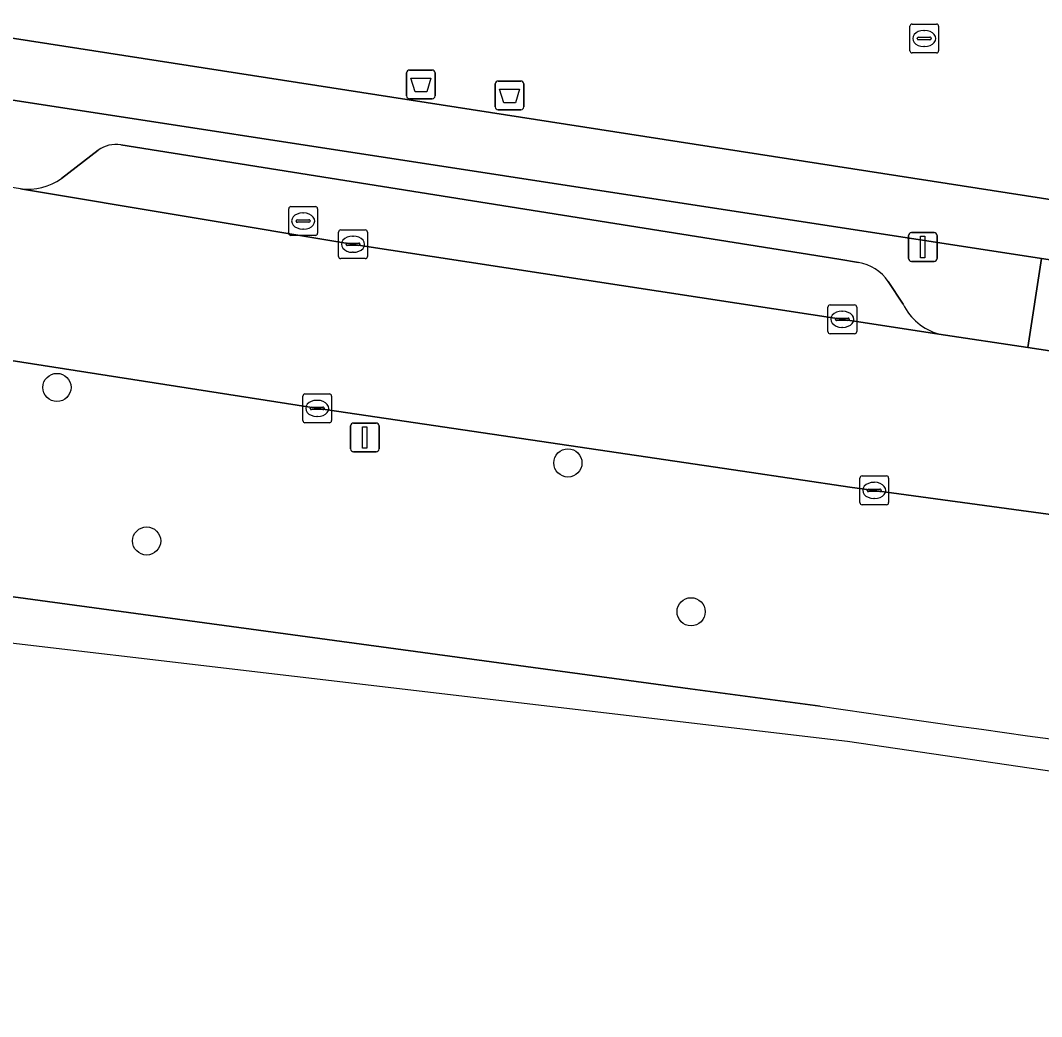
# Model space of a CAD drawing. Extents: x 162250 to 162661, y 380743 to 381606.
# Drawn here: x 162272.17 to 162307.67, y 380744 to 380778.64 of the extents above; entities that cross this region are included whole.
import ezdxf

# ---------------------------------------------------------------- set-up
doc = ezdxf.new("R2010")
doc.units = 0
for name, color, linetype in [('IMGEO_Afvalbak', 7, 'Continuous'), ('IMGEO_Berm_groen', 7, 'Continuous'), ('IMGEO_Berm_open', 7, 'Continuous'), ('IMGEO_Boom', 7, 'Continuous'), ('IMGEO_Brandkraan', 7, 'Continuous'), ('IMGEO_Fietspad_open', 7, 'Continuous'), ('IMGEO_Kolk', 7, 'Continuous'), ('IMGEO_Lichtmast', 7, 'Continuous'), ('IMGEO_Parkeervlak_open', 7, 'Continuous'), ('IMGEO_Rijbaan_lokaal_gesloten', 7, 'Continuous'), ('IMGEO_Rioolput', 7, 'Continuous'), ('IMGEO_Verkeersbordpaal', 7, 'Continuous'), ('IMGEO_Voetpad_open', 7, 'Continuous')]:
    doc.layers.add(name, color=color, linetype=linetype)

msp = doc.modelspace()

# ---------------------------------------------------------------- linework, layer by layer
at = {"layer": 'IMGEO_Afvalbak'}
for p, q in [((162285.591, 380776.011), (162285.591, 380776.811)), ((162285.591, 380776.811), (162285.591, 380776.011)), ((162285.691, 380776.911), (162286.481, 380776.911)), ((162286.481, 380776.911), (162285.691, 380776.911)), ((162286.581, 380776.811), (162286.581, 380776.011)), ((162286.581, 380776.011), (162286.581, 380776.811)), ((162288.674, 380775.629), (162288.674, 380776.429)), ((162288.674, 380776.429), (162288.674, 380775.629)), ((162288.774, 380776.529), (162289.564, 380776.529)), ((162289.564, 380776.529), (162288.774, 380776.529)), ((162289.664, 380776.429), (162289.664, 380775.629)), ((162289.664, 380775.629), (162289.664, 380776.429)), ((162286.481, 380775.911), (162285.691, 380775.911)), ((162285.691, 380775.911), (162286.481, 380775.911)), ((162289.564, 380775.529), (162288.774, 380775.529)), ((162288.774, 380775.529), (162289.564, 380775.529))]:
    msp.add_line(p, q, dxfattribs=at)
for points in [[(162285.734, 380776.625), (162286.438, 380776.625), (162286.289, 380776.155), (162285.883, 380776.155), (162285.734, 380776.625)], [(162288.817, 380776.243), (162289.521, 380776.243), (162289.372, 380775.773), (162288.966, 380775.773), (162288.817, 380776.243)]]:
    msp.add_lwpolyline(points, dxfattribs=at)
for centre, start, end in [((162285.691, 380776.811), 90, 180), ((162285.691, 380776.811), 90, 180), ((162286.481, 380776.811), 0, 90), ((162286.481, 380776.811), 360, 90), ((162288.774, 380776.429), 90, 180), ((162288.774, 380776.429), 90, 180), ((162289.564, 380776.429), 0, 90), ((162289.564, 380776.429), 360, 90), ((162285.691, 380776.011), 180, 270), ((162285.691, 380776.011), 180, 270), ((162286.481, 380776.011), 270, 0), ((162286.481, 380776.011), 270, 0), ((162288.774, 380775.629), 180, 270), ((162288.774, 380775.629), 180, 270), ((162289.564, 380775.629), 270, 0), ((162289.564, 380775.629), 270, 0)]:
    msp.add_arc(centre, 0.1, start, end, dxfattribs=at)
at = {"layer": 'IMGEO_Berm_groen'}
for points in [[(162340.445, 380757.542), (162336.426, 380757.992), (162317.845, 380760.071), (162310.873, 380761.062), (162301.002, 380762.412), (162297.264, 380762.965), (162282.522, 380765.144), (162269.09, 380767.235)], [(162268.069, 380759.118), (162295.452, 380755.397), (162299.969, 380754.792)]]:
    msp.add_lwpolyline(points, dxfattribs=at)
msp.add_arc((162438.72, 381705.13), 960.414, 261.693385, 263.238113, dxfattribs=at)
at = {"layer": 'IMGEO_Berm_open'}
for points in [[(162307.661, 380770.36), (162270.314, 380776.107)], [(162273.596, 380773.139), (162274.868, 380774.13)], [(162275.651, 380774.313), (162300.614, 380770.33), (162301.296, 380770.223)], [(162304.099, 380767.733), (162307.185, 380767.265), (162307.661, 380770.36)], [(162302.334, 380769.556), (162302.849, 380768.766)]]:
    msp.add_lwpolyline(points, dxfattribs=at)
msp.add_lwpolyline([(162314.395, 380769.323), (162307.661, 380770.36), (162307.185, 380767.265), (162313.921, 380766.242)], close=True, dxfattribs=at)
for centre, radius, start, end in [((162275.498, 380773.203), 1.121, 82.137, 124.1727), ((162272.428, 380774.797), 2.028, 262.5531, 305.1612), ((162301.039, 380768.681), 1.563, 34.029, 80.5229), ((162304.65, 380769.673), 2.017, 206.7241, 254.1352)]:
    msp.add_arc(centre, radius, start, end, dxfattribs=at)
at = {"layer": 'IMGEO_Boom'}
for centre in [(162273.435, 380765.876), (162291.199, 380763.25), (162276.552, 380760.536), (162295.48, 380758.076)]:
    msp.add_circle(centre, 0.489, dxfattribs=at)
at = {"layer": 'IMGEO_Brandkraan'}
for p, q in [((162303.086, 380777.583), (162303.086, 380778.435)), ((162303.161, 380778.509), (162304.013, 380778.509)), ((162304.087, 380778.435), (162304.087, 380777.583)), ((162303.345, 380778.003), (162303.345, 380778.015)), ((162303.388, 380778.052), (162303.786, 380778.052)), ((162303.574, 380778.289), (162303.599, 380778.289)), ((162303.829, 380778.015), (162303.829, 380778.003)), ((162303.783, 380777.966), (162303.385, 380777.966)), ((162303.597, 380777.729), (162303.572, 380777.729)), ((162304.013, 380777.509), (162303.161, 380777.509))]:
    msp.add_line(p, q, dxfattribs=at)
for points in [[(162303.086, 380777.583), (162303.086, 380778.435)], [(162303.161, 380778.509), (162304.013, 380778.509)], [(162304.087, 380778.435), (162304.087, 380777.583)], [(162304.013, 380777.509), (162303.161, 380777.509)]]:
    msp.add_lwpolyline(points, dxfattribs=at)
for centre, radius, start, end in [((162303.163, 380778.433), 0.0765, 91.552, 178.448), ((162303.163, 380778.433), 0.0765, 91.552, 178.448), ((162304.011, 380778.433), 0.0765, 1.552, 88.448), ((162304.011, 380778.433), 0.0765, 1.552, 88.448), ((162303.385, 380778.012), 0.0403, 85.8775, 175.7526), ((162303.79, 380778.014), 0.0386, 1.7309, 96.639), ((162303.382, 380778.002), 0.0366, 178.938, 274.7102), ((162303.786, 380778.009), 0.043, 264.8664, 352.4533), ((162303.163, 380777.585), 0.0765, 181.552, 268.448), ((162303.163, 380777.585), 0.0765, 181.552, 268.448), ((162304.011, 380777.585), 0.0765, 271.552, 358.448), ((162304.011, 380777.585), 0.0765, 271.552, 358.448)]:
    msp.add_arc(centre, radius, start, end, dxfattribs=at)
for centre, major_axis, ratio, start_param, end_param in [((162303.573, 380778.009), (-0.387, 0.002), 0.722429, 4.712389, 7.853982), ((162303.598, 380778.009), (-0.39, 0.002), 0.717154, 1.570796, 4.712389)]:
    msp.add_ellipse(centre, major_axis=major_axis, ratio=ratio, start_param=start_param, end_param=end_param, dxfattribs=at)
at = {"layer": 'IMGEO_Fietspad_open'}
for points in [[(162322.19, 380770.265), (162319.479, 380770.684), (162316.253, 380771.183), (162308.183, 380772.372), (162271.43, 380778.084)], [(162265.333, 380774.237), (162265.6, 380776.237), (162265.668, 380776.865), (162270.314, 380776.107), (162307.661, 380770.36), (162314.395, 380769.323), (162314.567, 380769.297), (162320.638, 380768.314)]]:
    msp.add_lwpolyline(points, dxfattribs=at)
at = {"layer": 'IMGEO_Kolk'}
for p, q in [((162283.226, 380770.427), (162283.226, 380771.279)), ((162283.301, 380771.353), (162284.153, 380771.353)), ((162284.227, 380771.279), (162284.227, 380770.427)), ((162283.714, 380771.133), (162283.739, 380771.133)), ((162283.485, 380770.847), (162283.485, 380770.859)), ((162283.923, 380770.81), (162283.525, 380770.81)), ((162283.528, 380770.896), (162283.926, 380770.896)), ((162283.737, 380770.573), (162283.712, 380770.573)), ((162283.969, 380770.859), (162283.969, 380770.847)), ((162284.153, 380770.353), (162283.301, 380770.353)), ((162300.237, 380767.818), (162300.237, 380768.67)), ((162300.312, 380768.744), (162301.164, 380768.744)), ((162300.725, 380768.524), (162300.75, 380768.524)), ((162301.238, 380768.67), (162301.238, 380767.818)), ((162300.496, 380768.238), (162300.496, 380768.25)), ((162300.934, 380768.201), (162300.536, 380768.201)), ((162300.539, 380768.287), (162300.937, 380768.287)), ((162300.98, 380768.25), (162300.98, 380768.238)), ((162301.164, 380767.744), (162300.312, 380767.744)), ((162300.748, 380767.964), (162300.723, 380767.964)), ((162282.058, 380765.647), (162282.91, 380765.647)), ((162281.983, 380764.721), (162281.983, 380765.573)), ((162282.471, 380765.427), (162282.496, 380765.427)), ((162282.984, 380765.573), (162282.984, 380764.721)), ((162282.242, 380765.141), (162282.242, 380765.153)), ((162282.68, 380765.104), (162282.282, 380765.104)), ((162282.285, 380765.19), (162282.683, 380765.19)), ((162282.726, 380765.153), (162282.726, 380765.141)), ((162282.91, 380764.647), (162282.058, 380764.647)), ((162282.494, 380764.867), (162282.469, 380764.867)), ((162301.423, 380762.796), (162302.275, 380762.796)), ((162301.348, 380761.87), (162301.348, 380762.722)), ((162301.836, 380762.576), (162301.861, 380762.576)), ((162302.349, 380762.722), (162302.349, 380761.87)), ((162301.607, 380762.29), (162301.607, 380762.302)), ((162302.045, 380762.253), (162301.647, 380762.253)), ((162301.65, 380762.339), (162302.048, 380762.339)), ((162302.091, 380762.302), (162302.091, 380762.29)), ((162302.275, 380761.796), (162301.423, 380761.796)), ((162301.859, 380762.016), (162301.834, 380762.016))]:
    msp.add_line(p, q, dxfattribs=at)
for points in [[(162283.226, 380770.427), (162283.226, 380771.279)], [(162283.301, 380771.353), (162284.153, 380771.353)], [(162284.227, 380771.279), (162284.227, 380770.427)], [(162284.153, 380770.353), (162283.301, 380770.353)], [(162300.237, 380767.818), (162300.237, 380768.67)], [(162300.312, 380768.744), (162301.164, 380768.744)], [(162301.238, 380768.67), (162301.238, 380767.818)], [(162301.164, 380767.744), (162300.312, 380767.744)], [(162282.058, 380765.647), (162282.91, 380765.647)], [(162281.983, 380764.721), (162281.983, 380765.573)], [(162282.984, 380765.573), (162282.984, 380764.721)], [(162282.91, 380764.647), (162282.058, 380764.647)], [(162301.423, 380762.796), (162302.275, 380762.796)], [(162301.348, 380761.87), (162301.348, 380762.722)], [(162302.349, 380762.722), (162302.349, 380761.87)], [(162302.275, 380761.796), (162301.423, 380761.796)]]:
    msp.add_lwpolyline(points, dxfattribs=at)
for centre, radius, start, end in [((162283.303, 380771.277), 0.0765, 91.552, 178.448), ((162283.303, 380771.277), 0.0765, 91.552, 178.448), ((162284.151, 380771.277), 0.0765, 1.552, 88.448), ((162284.151, 380771.277), 0.0765, 1.552, 88.448), ((162283.525, 380770.856), 0.0403, 85.8775, 175.7526), ((162283.522, 380770.846), 0.0366, 178.938, 274.7102), ((162283.926, 380770.853), 0.043, 264.8664, 352.4533), ((162283.93, 380770.858), 0.0386, 1.7309, 96.639), ((162283.303, 380770.429), 0.0765, 181.552, 268.448), ((162283.303, 380770.429), 0.0765, 181.552, 268.448), ((162284.151, 380770.429), 0.0765, 271.552, 358.448), ((162284.151, 380770.429), 0.0765, 271.552, 358.448), ((162300.314, 380768.668), 0.0765, 91.552, 178.448), ((162300.314, 380768.668), 0.0765, 91.552, 178.448), ((162301.162, 380768.668), 0.0765, 1.552, 88.448), ((162301.162, 380768.668), 0.0765, 1.552, 88.448), ((162300.536, 380768.247), 0.0403, 85.8775, 175.7526), ((162300.533, 380768.237), 0.0366, 178.938, 274.7102), ((162300.937, 380768.244), 0.043, 264.8664, 352.4533), ((162300.941, 380768.249), 0.0386, 1.7309, 96.639), ((162300.314, 380767.82), 0.0765, 181.552, 268.448), ((162300.314, 380767.82), 0.0765, 181.552, 268.448), ((162301.162, 380767.82), 0.0765, 271.552, 358.448), ((162301.162, 380767.82), 0.0765, 271.552, 358.448), ((162282.06, 380765.571), 0.0765, 91.552, 178.448), ((162282.06, 380765.571), 0.0765, 91.552, 178.448), ((162282.908, 380765.571), 0.0765, 1.552, 88.448), ((162282.908, 380765.571), 0.0765, 1.552, 88.448), ((162282.282, 380765.15), 0.0403, 85.8775, 175.7526), ((162282.279, 380765.14), 0.0366, 178.938, 274.7102), ((162282.683, 380765.147), 0.043, 264.8664, 352.4533), ((162282.687, 380765.152), 0.0386, 1.7309, 96.639), ((162282.06, 380764.723), 0.0765, 181.552, 268.448), ((162282.06, 380764.723), 0.0765, 181.552, 268.448), ((162282.908, 380764.723), 0.0765, 271.552, 358.448), ((162282.908, 380764.723), 0.0765, 271.552, 358.448), ((162301.425, 380762.72), 0.0765, 91.552, 178.448), ((162301.425, 380762.72), 0.0765, 91.552, 178.448), ((162302.273, 380762.72), 0.0765, 1.552, 88.448), ((162302.273, 380762.72), 0.0765, 1.552, 88.448), ((162301.647, 380762.299), 0.0403, 85.8775, 175.7526), ((162301.644, 380762.289), 0.0366, 178.938, 274.7102), ((162302.048, 380762.296), 0.043, 264.8664, 352.4533), ((162302.052, 380762.301), 0.0386, 1.7309, 96.639), ((162301.425, 380761.872), 0.0765, 181.552, 268.448), ((162301.425, 380761.872), 0.0765, 181.552, 268.448), ((162302.273, 380761.872), 0.0765, 271.552, 358.448), ((162302.273, 380761.872), 0.0765, 271.552, 358.448)]:
    msp.add_arc(centre, radius, start, end, dxfattribs=at)
for centre, major_axis, ratio, start_param, end_param in [((162283.713, 380770.853), (-0.387, 0.002), 0.722429, 4.712389, 7.853982), ((162283.738, 380770.853), (-0.39, 0.002), 0.717154, 1.570796, 4.712389), ((162300.724, 380768.244), (-0.387, 0.002), 0.722429, 4.712389, 7.853982), ((162300.749, 380768.244), (-0.39, 0.002), 0.717154, 1.570796, 4.712389), ((162282.47, 380765.147), (-0.387, 0.002), 0.722429, 4.712389, 7.853982), ((162282.495, 380765.147), (-0.39, 0.002), 0.717154, 1.570796, 4.712389), ((162301.835, 380762.296), (-0.387, 0.002), 0.722429, 4.712389, 7.853982), ((162301.86, 380762.296), (-0.39, 0.002), 0.717154, 1.570796, 4.712389)]:
    msp.add_ellipse(centre, major_axis=major_axis, ratio=ratio, start_param=start_param, end_param=end_param, dxfattribs=at)
at = {"layer": 'IMGEO_Lichtmast'}
for p, q in [((162303.04, 380770.359), (162303.04, 380771.159)), ((162303.04, 380771.159), (162303.04, 380770.359)), ((162303.14, 380771.259), (162303.93, 380771.259)), ((162303.93, 380771.259), (162303.14, 380771.259)), ((162304.03, 380771.159), (162304.03, 380770.359)), ((162304.03, 380770.359), (162304.03, 380771.159)), ((162303.93, 380770.259), (162303.14, 380770.259)), ((162303.14, 380770.259), (162303.93, 380770.259))]:
    msp.add_line(p, q, dxfattribs=at)
msp.add_lwpolyline([(162303.46, 380771.134), (162303.61, 380771.134), (162303.61, 380770.384), (162303.46, 380770.384), (162303.46, 380771.134)], dxfattribs=at)
for centre, start, end in [((162303.14, 380771.159), 90, 180), ((162303.14, 380771.159), 90, 180), ((162303.93, 380771.159), 0, 90), ((162303.93, 380771.159), 360, 90), ((162303.14, 380770.359), 180, 270), ((162303.14, 380770.359), 180, 270), ((162303.93, 380770.359), 270, 0), ((162303.93, 380770.359), 270, 0)]:
    msp.add_arc(centre, 0.1, start, end, dxfattribs=at)
at = {"layer": 'IMGEO_Parkeervlak_open'}
for points in [[(162274.868, 380774.13), (162273.596, 380773.139)], [(162301.296, 380770.223), (162300.614, 380770.33), (162275.651, 380774.313)], [(162272.165, 380772.786), (162283.76, 380770.845), (162302.363, 380767.996), (162304.099, 380767.733)], [(162302.849, 380768.766), (162302.334, 380769.556)]]:
    msp.add_lwpolyline(points, dxfattribs=at)
for centre, radius, start, end in [((162275.498, 380773.203), 1.121, 82.137, 124.1727), ((162272.428, 380774.797), 2.028, 262.5531, 305.1612), ((162301.039, 380768.681), 1.563, 34.029, 80.5229), ((162304.65, 380769.673), 2.017, 206.7241, 254.1352)]:
    msp.add_arc(centre, radius, start, end, dxfattribs=at)
at = {"layer": 'IMGEO_Rijbaan_lokaal_gesloten'}
for points in [[(162319.508, 380765.306), (162319.144, 380765.373), (162317.048, 380765.757), (162316.743, 380765.813), (162313.921, 380766.242), (162307.185, 380767.265), (162304.099, 380767.733), (162302.363, 380767.996), (162283.76, 380770.845), (162272.165, 380772.786), (162269.928, 380773.131), (162265.732, 380773.796), (162265.528, 380773.828), (162262.922, 380774.226), (162262.408, 380774.305), (162251.737, 380776.205), (162250.492, 380765.299)], [(162261.554, 380768.371), (162262.029, 380768.302), (162264.831, 380767.892), (162264.951, 380767.873), (162269.09, 380767.235), (162282.522, 380765.144), (162297.264, 380762.965), (162301.002, 380762.412), (162310.873, 380761.062), (162317.845, 380760.071), (162336.426, 380757.992), (162340.445, 380757.542)], [(162250.492, 380765.299), (162249.838, 380759.576), (162300.915, 380753.574), (162365.037, 380744.169), (162389.847, 380744), (162372.871, 380745.275)], [(162299.969, 380754.792), (162295.452, 380755.397), (162268.069, 380759.118), (162263.814, 380759.703), (162263.767, 380759.706), (162261.177, 380760.057), (162260.397, 380760.162)]]:
    msp.add_lwpolyline(points, dxfattribs=at)
msp.add_arc((162438.72, 381705.13), 960.414, 261.693385, 263.238113, dxfattribs=at)
at = {"layer": 'IMGEO_Rioolput'}
for p, q in [((162281.494, 380771.235), (162281.494, 380772.087)), ((162281.569, 380772.161), (162282.421, 380772.161)), ((162282.495, 380772.087), (162282.495, 380771.235)), ((162281.753, 380771.655), (162281.753, 380771.667)), ((162281.796, 380771.704), (162282.194, 380771.704)), ((162281.982, 380771.941), (162282.007, 380771.941)), ((162282.237, 380771.667), (162282.237, 380771.655)), ((162282.191, 380771.618), (162281.793, 380771.618)), ((162282.005, 380771.381), (162281.98, 380771.381)), ((162282.421, 380771.161), (162281.569, 380771.161))]:
    msp.add_line(p, q, dxfattribs=at)
for points in [[(162281.494, 380771.235), (162281.494, 380772.087)], [(162281.569, 380772.161), (162282.421, 380772.161)], [(162282.495, 380772.087), (162282.495, 380771.235)], [(162282.421, 380771.161), (162281.569, 380771.161)]]:
    msp.add_lwpolyline(points, dxfattribs=at)
for centre, radius, start, end in [((162281.571, 380772.085), 0.0765, 91.552, 178.448), ((162281.571, 380772.085), 0.0765, 91.552, 178.448), ((162282.419, 380772.085), 0.0765, 1.552, 88.448), ((162282.419, 380772.085), 0.0765, 1.552, 88.448), ((162281.793, 380771.664), 0.0403, 85.8775, 175.7526), ((162281.79, 380771.654), 0.0366, 178.938, 274.7102), ((162282.194, 380771.661), 0.043, 264.8664, 352.4533), ((162282.198, 380771.666), 0.0386, 1.7309, 96.639), ((162281.571, 380771.237), 0.0765, 181.552, 268.448), ((162281.571, 380771.237), 0.0765, 181.552, 268.448), ((162282.419, 380771.237), 0.0765, 271.552, 358.448), ((162282.419, 380771.237), 0.0765, 271.552, 358.448)]:
    msp.add_arc(centre, radius, start, end, dxfattribs=at)
for centre, major_axis, ratio, start_param, end_param in [((162281.981, 380771.661), (-0.387, 0.002), 0.722429, 4.712389, 7.853982), ((162282.006, 380771.661), (-0.39, 0.002), 0.717154, 1.570796, 4.712389)]:
    msp.add_ellipse(centre, major_axis=major_axis, ratio=ratio, start_param=start_param, end_param=end_param, dxfattribs=at)
at = {"layer": 'IMGEO_Verkeersbordpaal'}
for p, q in [((162283.643, 380763.736), (162283.643, 380764.536)), ((162283.643, 380764.536), (162283.643, 380763.736)), ((162283.743, 380764.636), (162284.533, 380764.636)), ((162284.533, 380764.636), (162283.743, 380764.636)), ((162284.633, 380764.536), (162284.633, 380763.736)), ((162284.633, 380763.736), (162284.633, 380764.536)), ((162284.533, 380763.636), (162283.743, 380763.636)), ((162283.743, 380763.636), (162284.533, 380763.636))]:
    msp.add_line(p, q, dxfattribs=at)
msp.add_lwpolyline([(162284.063, 380764.511), (162284.213, 380764.511), (162284.213, 380763.761), (162284.063, 380763.761), (162284.063, 380764.511)], dxfattribs=at)
for centre, start, end in [((162283.743, 380764.536), 90, 180), ((162283.743, 380764.536), 90, 180), ((162284.533, 380764.536), 0, 90), ((162284.533, 380764.536), 360, 90), ((162283.743, 380763.736), 180, 270), ((162283.743, 380763.736), 180, 270), ((162284.533, 380763.736), 270, 0), ((162284.533, 380763.736), 270, 0)]:
    msp.add_arc(centre, 0.1, start, end, dxfattribs=at)
at = {"layer": 'IMGEO_Voetpad_open'}
msp.add_lwpolyline([(162267.066, 380778.763), (162271.43, 380778.084), (162308.183, 380772.372), (162316.253, 380771.183), (162319.479, 380770.684), (162319.589, 380773.316)], dxfattribs=at)

doc.saveas('drawing.dxf')
